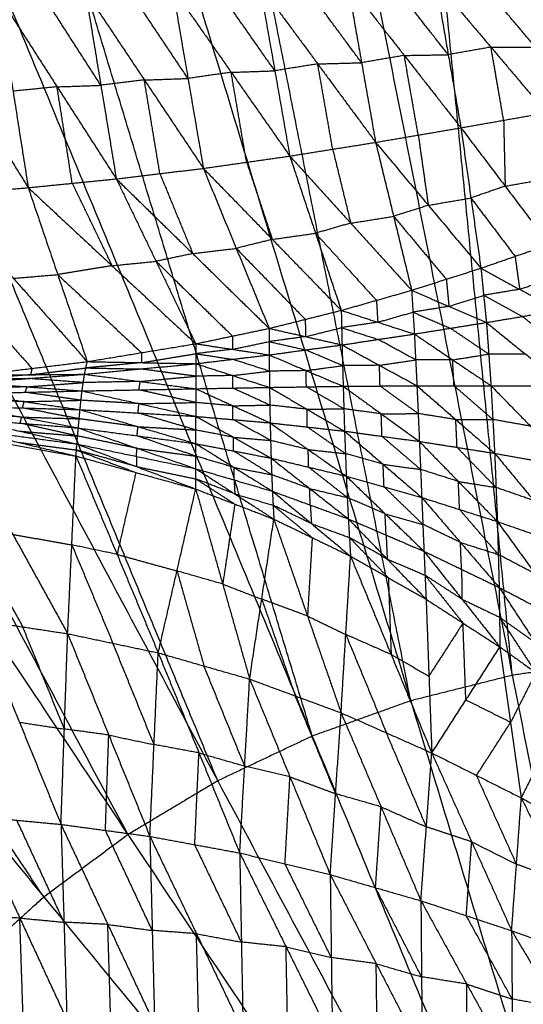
# Model space of a CAD drawing. Header units: millimetres. Extents: x -106 to 110, y -96 to 120.
# Tile 734 of 1020: x -6.94 to -0.64, y 20.92 to 33.22. Entities that reach past the tile are written whole.
import ezdxf

# ---------------------------------------------------------------- set-up
doc = ezdxf.new("R2010")
doc.units = ezdxf.units.MM
doc.header["$MEASUREMENT"] = 0
doc.layers.add('Default', color=7, linetype='Continuous', true_color=0x000000)

msp = doc.modelspace()

# ---------------------------------------------------------------- linework, layer by layer
at = {"layer": 'Default'}
for points in [[(-0.793, 38.482, 3.749), (0.513, 25.219, 3.735), (1.819, 11.955, 3.722)], [(-0.781, 25.027, 3.735), (-1.434, 31.658, 3.742), (-2.087, 38.29, 3.749)], [(-3.381, 38.098, 3.749), (-0.781, 25.027, 3.735), (1.819, 11.955, 3.722)], [(-2.05, 24.709, 3.735), (-3.35, 31.245, 3.742), (-4.65, 37.78, 3.749)], [(-5.918, 37.463, 3.749), (-2.05, 24.709, 3.735), (1.819, 11.955, 3.722)], [(-3.281, 24.268, 3.735), (-5.215, 30.645, 3.742), (-7.15, 37.022, 3.749)], [(-8.381, 36.581, 3.749), (-3.281, 24.268, 3.735), (1.819, 11.955, 3.722)], [(-4.463, 23.709, 3.735), (-7.013, 29.866, 3.742), (-9.564, 36.022, 3.749)], [(-10.746, 35.463, 3.749), (-4.463, 23.709, 3.735), (1.819, 11.955, 3.722)], [(-5.585, 23.037, 3.735), (-8.726, 28.914, 3.742), (-11.868, 34.79, 3.749)], [(-12.99, 34.118, 3.749), (-5.585, 23.037, 3.735), (1.819, 11.955, 3.722)], [(-4.835, 32.483, -1.974), (-5.204, 33.035, -2.217), (-5.573, 33.587, -2.461)], [(-5.028, 33.607, -2.409), (-4.835, 32.483, -1.974), (-4.642, 31.36, -1.54)], [(-5.028, 33.607, -2.409), (-4.295, 32.56, -1.935), (-3.562, 31.514, -1.461)], [(-3.749, 32.579, -1.875), (-4.116, 33.102, -2.112), (-4.482, 33.625, -2.349)], [(-3.937, 33.644, -2.289), (-3.749, 32.579, -1.875), (-3.562, 31.514, -1.461)], [(-3.937, 33.644, -2.289), (-3.213, 32.665, -1.831), (-2.489, 31.685, -1.372)], [(-2.665, 32.68, -1.763), (-3.026, 33.169, -1.992), (-3.388, 33.659, -2.221)], [(-2.84, 33.674, -2.154), (-2.665, 32.68, -1.763), (-2.489, 31.685, -1.372)], [(-2.84, 33.674, -2.154), (-2.131, 32.771, -1.714), (-1.423, 31.867, -1.274)], [(-1.581, 32.78, -1.638), (-1.936, 33.231, -1.858), (-2.29, 33.683, -2.078)], [(-1.74, 33.692, -2.003), (-1.581, 32.78, -1.638), (-1.423, 31.867, -1.274)], [(-1.74, 33.692, -2.003), (-1.047, 32.874, -1.584), (-0.355, 32.055, -1.165)], [(-0.493, 32.876, -1.5), (-0.839, 33.285, -1.71), (-1.186, 33.695, -1.919)], [(-8.305, 33.49, -2.673), (-7.569, 32.305, -2.17), (-6.832, 31.119, -1.667)], [(-7.211, 33.529, -2.601), (-7.022, 32.324, -2.134), (-6.832, 31.119, -1.667)], [(-7.211, 33.529, -2.601), (-6.471, 32.379, -2.105), (-5.731, 31.229, -1.608)], [(-5.924, 32.398, -2.06), (-6.294, 32.973, -2.309), (-6.664, 33.548, -2.557)], [(-6.117, 33.567, -2.512), (-5.924, 32.398, -2.06), (-5.731, 31.229, -1.608)], [(-6.117, 33.567, -2.512), (-5.38, 32.464, -2.026), (-4.642, 31.36, -1.54)], [(-6.636, 22.258, 3.735), (-10.338, 27.798, 3.742), (-14.04, 33.339, 3.749)], [(-1.047, 32.874, -1.584), (-1.314, 32.827, -1.611), (-1.581, 32.78, -1.638)], [(-1.047, 32.874, -1.584), (-0.77, 32.875, -1.542), (-0.493, 32.876, -1.5)], [(-0.889, 31.961, -1.219), (-0.968, 32.417, -1.402), (-1.047, 32.874, -1.584)], [(-2.131, 32.771, -1.714), (-2.398, 32.725, -1.738), (-2.665, 32.68, -1.763)], [(-2.131, 32.771, -1.714), (-1.856, 32.775, -1.676), (-1.581, 32.78, -1.638)], [(-1.956, 31.776, -1.323), (-2.044, 32.273, -1.518), (-2.131, 32.771, -1.714)], [(-3.213, 32.665, -1.831), (-3.481, 32.622, -1.853), (-3.749, 32.579, -1.875)], [(-3.213, 32.665, -1.831), (-2.939, 32.672, -1.797), (-2.665, 32.68, -1.763)], [(-3.026, 31.6, -1.416), (-3.119, 32.132, -1.623), (-3.213, 32.665, -1.831)], [(-15.091, 32.56, 3.749), (-6.636, 22.258, 3.735), (1.819, 11.955, 3.722)], [(-5.38, 32.464, -2.026), (-5.107, 32.474, -2), (-4.835, 32.483, -1.974)], [(-4.295, 32.56, -1.935), (-4.565, 32.522, -1.954), (-4.835, 32.483, -1.974)], [(-4.295, 32.56, -1.935), (-4.022, 32.57, -1.905), (-3.749, 32.579, -1.875)], [(-4.102, 31.437, -1.5), (-4.199, 31.999, -1.717), (-4.295, 32.56, -1.935)], [(-6.471, 32.379, -2.105), (-6.746, 32.351, -2.119), (-7.022, 32.324, -2.134)], [(-6.471, 32.379, -2.105), (-6.198, 32.388, -2.083), (-5.924, 32.398, -2.06)], [(-6.282, 31.174, -1.638), (-6.376, 31.776, -1.871), (-6.471, 32.379, -2.105)], [(-5.38, 32.464, -2.026), (-5.652, 32.431, -2.043), (-5.924, 32.398, -2.06)], [(-5.186, 31.294, -1.574), (-5.283, 31.879, -1.8), (-5.38, 32.464, -2.026)], [(-1.423, 31.867, -1.274), (-0.889, 31.961, -1.219), (-0.355, 32.055, -1.165)], [(-2.489, 31.685, -1.372), (-1.956, 31.776, -1.323), (-1.423, 31.867, -1.274)], [(-1.423, 31.867, -1.274), (-1.298, 30.99, -0.633), (-1.173, 30.113, 0.008)], [(-1.423, 31.867, -1.274), (-0.87, 31.138, -0.633), (-0.318, 30.409, 0.008)], [(-0.889, 31.961, -1.219), (-0.88, 31.55, -0.926), (-0.87, 31.138, -0.633)], [(-1.956, 31.776, -1.323), (-1.894, 31.338, -1.002), (-1.831, 30.899, -0.682)], [(-3.562, 31.514, -1.461), (-3.026, 31.6, -1.416), (-2.489, 31.685, -1.372)], [(-2.489, 31.685, -1.372), (-2.264, 30.761, -0.682), (-2.039, 29.837, 0.008)], [(-2.489, 31.685, -1.372), (-1.831, 30.899, -0.682), (-1.173, 30.113, 0.008)], [(-4.642, 31.36, -1.54), (-4.102, 31.437, -1.5), (-3.562, 31.514, -1.461)], [(-3.562, 31.514, -1.461), (-3.241, 30.55, -0.726), (-2.919, 29.586, 0.008)], [(-3.562, 31.514, -1.461), (-2.801, 30.676, -0.726), (-2.039, 29.837, 0.008)], [(-3.026, 31.6, -1.416), (-2.913, 31.138, -1.071), (-2.801, 30.676, -0.726)], [(-4.102, 31.437, -1.5), (-3.941, 30.955, -1.133), (-3.78, 30.473, -0.766)], [(-5.731, 31.229, -1.608), (-5.186, 31.294, -1.574), (-4.642, 31.36, -1.54)], [(-5.186, 31.294, -1.574), (-4.981, 30.795, -1.187), (-4.775, 30.295, -0.8)], [(-4.642, 31.36, -1.54), (-4.231, 30.361, -0.766), (-3.82, 29.361, 0.008)], [(-4.642, 31.36, -1.54), (-3.78, 30.473, -0.766), (-2.919, 29.586, 0.008)], [(-7.942, 31.027, -1.716), (-7.387, 31.073, -1.692), (-6.832, 31.119, -1.667)], [(-6.832, 31.119, -1.667), (-6.282, 31.174, -1.638), (-5.731, 31.229, -1.608)], [(-6.832, 31.119, -1.667), (-6.463, 30.033, -0.829), (-6.094, 28.946, 0.009)], [(-6.832, 31.119, -1.667), (-5.785, 30.144, -0.83), (-4.738, 29.169, 0.008)], [(-6.282, 31.174, -1.638), (-6.033, 30.659, -1.234), (-5.785, 30.144, -0.83)], [(-5.731, 31.229, -1.608), (-5.234, 30.199, -0.8), (-4.738, 29.169, 0.008)], [(-5.731, 31.229, -1.608), (-4.775, 30.295, -0.8), (-3.82, 29.361, 0.008)], [(-0.87, 31.138, -0.633), (-1.084, 31.064, -0.633), (-1.298, 30.99, -0.633)], [(-0.87, 31.138, -0.633), (-0.603, 31.185, -0.606), (-0.336, 31.232, -0.578)], [(-7.942, 31.027, -1.716), (-7.018, 29.987, -0.854), (-6.094, 28.946, 0.009)], [(-1.831, 30.899, -0.682), (-2.048, 30.83, -0.682), (-2.264, 30.761, -0.682)], [(-1.831, 30.899, -0.682), (-1.565, 30.945, -0.657), (-1.298, 30.99, -0.633)], [(-1.298, 30.99, -0.633), (-1.022, 30.626, -0.312), (-0.746, 30.261, 0.008)], [(-17.029, 30.803, 3.749), (-7.605, 21.379, 3.735), (1.819, 11.955, 3.722)], [(-2.801, 30.676, -0.726), (-2.532, 30.718, -0.704), (-2.264, 30.761, -0.682)], [(-2.264, 30.761, -0.682), (-1.935, 30.368, -0.337), (-1.606, 29.975, 0.008)], [(-2.801, 30.676, -0.726), (-3.021, 30.613, -0.726), (-3.241, 30.55, -0.726)], [(-3.78, 30.473, -0.766), (-3.511, 30.511, -0.746), (-3.241, 30.55, -0.726)], [(-3.241, 30.55, -0.726), (-2.86, 30.131, -0.359), (-2.479, 29.711, 0.008)], [(-3.78, 30.473, -0.766), (-4.006, 30.417, -0.766), (-4.231, 30.361, -0.766)], [(-1.173, 30.113, 0.008), (-0.746, 30.261, 0.008), (-0.318, 30.409, 0.008)], [(-4.775, 30.295, -0.8), (-5.005, 30.247, -0.8), (-5.234, 30.199, -0.8)], [(-4.775, 30.295, -0.8), (-4.503, 30.328, -0.783), (-4.231, 30.361, -0.766)], [(-4.231, 30.361, -0.766), (-3.8, 29.917, -0.379), (-3.369, 29.473, 0.008)], [(-0.746, 30.261, 0.008), (-0.717, 30.055, -0.177), (-0.689, 29.849, -0.362)], [(-5.785, 30.144, -0.83), (-6.124, 30.089, -0.83), (-6.463, 30.033, -0.829)], [(-5.785, 30.144, -0.83), (-5.51, 30.172, -0.815), (-5.234, 30.199, -0.8)], [(-5.234, 30.199, -0.8), (-4.756, 29.732, -0.396), (-4.279, 29.265, 0.008)], [(-7.018, 29.987, -0.854), (-6.741, 30.01, -0.842), (-6.463, 30.033, -0.829)], [(-6.463, 30.033, -0.829), (-5.939, 29.545, -0.411), (-5.416, 29.058, 0.008)], [(-2.039, 29.837, 0.008), (-1.606, 29.975, 0.008), (-1.173, 30.113, 0.008)], [(-1.173, 30.113, 0.008), (-1.139, 29.774, -0.313), (-1.104, 29.435, -0.633)], [(-1.173, 30.113, 0.008), (-0.689, 29.849, -0.362), (-0.205, 29.585, -0.732)], [(-7.709, 29.902, -0.854), (-7.247, 29.382, -0.422), (-6.785, 28.861, 0.009)], [(-1.606, 29.975, 0.008), (-1.589, 29.806, -0.152), (-1.572, 29.636, -0.313)], [(-0.689, 29.849, -0.362), (-0.475, 29.923, -0.362), (-0.261, 29.997, -0.362)], [(-2.919, 29.586, 0.008), (-2.479, 29.711, 0.008), (-2.039, 29.837, 0.008)], [(-2.039, 29.837, 0.008), (-2.022, 29.564, -0.267), (-2.005, 29.291, -0.541)], [(-2.039, 29.837, 0.008), (-1.572, 29.636, -0.313), (-1.104, 29.435, -0.633)], [(-1.572, 29.636, -0.313), (-1.355, 29.705, -0.313), (-1.139, 29.774, -0.313)], [(-0.689, 29.849, -0.362), (-0.914, 29.812, -0.337), (-1.139, 29.774, -0.313)], [(-1.139, 29.774, -0.313), (-0.896, 29.642, -0.498), (-0.654, 29.51, -0.683)], [(-2.479, 29.711, 0.008), (-2.471, 29.575, -0.129), (-2.462, 29.438, -0.267)], [(-3.82, 29.361, 0.008), (-3.369, 29.473, 0.008), (-2.919, 29.586, 0.008)], [(-2.919, 29.586, 0.008), (-2.914, 29.37, -0.224), (-2.909, 29.155, -0.456)], [(-2.919, 29.586, 0.008), (-2.462, 29.438, -0.267), (-2.005, 29.291, -0.541)], [(-2.462, 29.438, -0.267), (-2.242, 29.501, -0.267), (-2.022, 29.564, -0.267)], [(-1.572, 29.636, -0.313), (-1.797, 29.6, -0.29), (-2.022, 29.564, -0.267)], [(-2.022, 29.564, -0.267), (-1.788, 29.463, -0.427), (-1.555, 29.363, -0.587)], [(-1.104, 29.435, -0.633), (-0.654, 29.51, -0.683), (-0.205, 29.585, -0.732)], [(-3.369, 29.473, 0.008), (-3.367, 29.366, -0.108), (-3.364, 29.258, -0.224)], [(-2.462, 29.438, -0.267), (-2.688, 29.404, -0.245), (-2.914, 29.37, -0.224)], [(-2.005, 29.291, -0.541), (-1.555, 29.363, -0.587), (-1.104, 29.435, -0.633)], [(-1.104, 29.435, -0.633), (-1.075, 29.04, -0.818), (-1.047, 28.645, -1.002)], [(-1.104, 29.435, -0.633), (-0.611, 29.037, -0.894), (-0.118, 28.639, -1.155)], [(-0.161, 29.112, -0.943), (-0.408, 29.311, -0.813), (-0.654, 29.51, -0.683)], [(-4.738, 29.169, 0.008), (-4.279, 29.265, 0.008), (-3.82, 29.361, 0.008)], [(-3.82, 29.361, 0.008), (-3.82, 29.196, -0.185), (-3.82, 29.03, -0.378)], [(-3.82, 29.361, 0.008), (-3.364, 29.258, -0.224), (-2.909, 29.155, -0.456)], [(-3.364, 29.258, -0.224), (-3.139, 29.314, -0.224), (-2.914, 29.37, -0.224)], [(-2.914, 29.37, -0.224), (-2.686, 29.297, -0.361), (-2.457, 29.223, -0.499)], [(-2.909, 29.155, -0.456), (-2.457, 29.223, -0.499), (-2.005, 29.291, -0.541)], [(-2.005, 29.291, -0.541), (-1.989, 28.968, -0.701), (-1.973, 28.645, -0.86)], [(-2.005, 29.291, -0.541), (-1.526, 28.968, -0.772), (-1.047, 28.645, -1.002)], [(-1.075, 29.04, -0.818), (-1.315, 29.201, -0.702), (-1.555, 29.363, -0.587)], [(-6.094, 28.946, 0.009), (-5.416, 29.058, 0.008), (-4.738, 29.169, 0.008)], [(-4.738, 29.169, 0.008), (-4.737, 29.045, -0.149), (-4.737, 28.92, -0.307)], [(-4.738, 29.169, 0.008), (-4.279, 29.1, -0.185), (-3.82, 29.03, -0.378)], [(-4.279, 29.265, 0.008), (-4.279, 29.182, -0.088), (-4.279, 29.1, -0.185)], [(-4.279, 29.1, -0.185), (-4.049, 29.148, -0.185), (-3.82, 29.196, -0.185)], [(-3.364, 29.258, -0.224), (-3.592, 29.227, -0.204), (-3.82, 29.196, -0.185)], [(-3.82, 29.196, -0.185), (-3.592, 29.144, -0.301), (-3.364, 29.092, -0.417)], [(-3.82, 29.03, -0.378), (-3.364, 29.092, -0.417), (-2.909, 29.155, -0.456)], [(-2.909, 29.155, -0.456), (-2.902, 28.896, -0.593), (-2.895, 28.638, -0.729)], [(-2.909, 29.155, -0.456), (-2.441, 28.9, -0.658), (-1.973, 28.645, -0.86)], [(-1.989, 28.968, -0.701), (-2.223, 29.095, -0.6), (-2.457, 29.223, -0.499)], [(-5.416, 29.058, 0.008), (-5.416, 28.996, -0.07), (-5.415, 28.933, -0.149)], [(-5.415, 28.933, -0.149), (-5.076, 28.989, -0.149), (-4.737, 29.045, -0.149)], [(-4.279, 29.1, -0.185), (-4.508, 29.072, -0.167), (-4.737, 29.045, -0.149)], [(-4.737, 29.045, -0.149), (-4.508, 29.01, -0.246), (-4.278, 28.975, -0.342)], [(-4.737, 28.92, -0.307), (-4.278, 28.975, -0.342), (-3.82, 29.03, -0.378)], [(-3.82, 29.03, -0.378), (-3.818, 28.827, -0.493), (-3.815, 28.624, -0.609)], [(-3.82, 29.03, -0.378), (-3.357, 28.834, -0.554), (-2.895, 28.638, -0.729)], [(-2.902, 28.896, -0.593), (-3.133, 28.994, -0.505), (-3.364, 29.092, -0.417)], [(-1.526, 28.968, -0.772), (-1.301, 29.004, -0.795), (-1.075, 29.04, -0.818)], [(-0.611, 29.037, -0.894), (-0.843, 29.038, -0.856), (-1.075, 29.04, -0.818)], [(-7.476, 28.777, 0.009), (-6.785, 28.861, 0.009), (-6.094, 28.946, 0.009)], [(-6.128, 28.788, -0.21), (-6.111, 28.867, -0.101), (-6.094, 28.946, 0.009)], [(-6.128, 28.788, -0.21), (-5.433, 28.854, -0.259), (-4.737, 28.92, -0.307)], [(-5.415, 28.933, -0.149), (-5.763, 28.9, -0.125), (-6.111, 28.867, -0.101)], [(-6.094, 28.946, 0.009), (-5.415, 28.933, -0.149), (-4.737, 28.92, -0.307)], [(-4.737, 28.92, -0.307), (-4.737, 28.764, -0.403), (-4.736, 28.607, -0.499)], [(-4.737, 28.92, -0.307), (-4.276, 28.772, -0.458), (-3.815, 28.624, -0.609)], [(-3.818, 28.827, -0.493), (-4.048, 28.901, -0.418), (-4.278, 28.975, -0.342)], [(-2.441, 28.9, -0.658), (-2.215, 28.934, -0.68), (-1.989, 28.968, -0.701)], [(-1.526, 28.968, -0.772), (-1.758, 28.968, -0.736), (-1.989, 28.968, -0.701)], [(-1.51, 28.645, -0.931), (-1.518, 28.806, -0.852), (-1.526, 28.968, -0.772)], [(-18.785, 28.865, 3.749), (-8.483, 20.41, 3.735), (1.819, 11.955, 3.722)], [(-7.531, 28.682, -0.132), (-6.83, 28.735, -0.171), (-6.128, 28.788, -0.21)], [(-6.802, 28.782, -0.101), (-7.153, 28.756, -0.081), (-7.503, 28.729, -0.061)], [(-7.476, 28.777, 0.009), (-6.802, 28.782, -0.101), (-6.128, 28.788, -0.21)], [(-6.802, 28.782, -0.101), (-6.457, 28.825, -0.101), (-6.111, 28.867, -0.101)], [(-6.785, 28.861, 0.009), (-6.794, 28.822, -0.046), (-6.802, 28.782, -0.101)], [(-6.159, 28.58, -0.349), (-6.144, 28.684, -0.28), (-6.128, 28.788, -0.21)], [(-6.128, 28.788, -0.21), (-5.432, 28.698, -0.355), (-4.736, 28.607, -0.499)], [(-6.111, 28.867, -0.101), (-5.772, 28.861, -0.18), (-5.433, 28.854, -0.259)], [(-4.737, 28.764, -0.403), (-5.085, 28.809, -0.331), (-5.433, 28.854, -0.259)], [(-4.276, 28.772, -0.458), (-4.047, 28.8, -0.476), (-3.818, 28.827, -0.493)], [(-3.357, 28.834, -0.554), (-3.587, 28.83, -0.523), (-3.818, 28.827, -0.493)], [(-3.357, 28.834, -0.554), (-3.13, 28.865, -0.573), (-2.902, 28.896, -0.593)], [(-3.355, 28.631, -0.669), (-3.356, 28.732, -0.611), (-3.357, 28.834, -0.554)], [(-2.441, 28.9, -0.658), (-2.671, 28.898, -0.625), (-2.902, 28.896, -0.593)], [(-2.434, 28.641, -0.795), (-2.437, 28.771, -0.726), (-2.441, 28.9, -0.658)], [(-7.531, 28.682, -0.132), (-6.845, 28.631, -0.241), (-6.159, 28.58, -0.349)], [(-7.503, 28.729, -0.061), (-7.167, 28.732, -0.116), (-6.83, 28.735, -0.171)], [(-6.845, 28.631, -0.241), (-6.494, 28.657, -0.26), (-6.144, 28.684, -0.28)], [(-6.144, 28.684, -0.28), (-6.487, 28.71, -0.226), (-6.83, 28.735, -0.171)], [(-5.432, 28.698, -0.355), (-5.788, 28.691, -0.317), (-6.144, 28.684, -0.28)], [(-5.447, 28.593, -0.424), (-5.44, 28.646, -0.39), (-5.432, 28.698, -0.355)], [(-5.432, 28.698, -0.355), (-5.084, 28.731, -0.379), (-4.737, 28.764, -0.403)], [(-4.276, 28.772, -0.458), (-4.506, 28.768, -0.43), (-4.737, 28.764, -0.403)], [(-4.276, 28.616, -0.554), (-4.276, 28.694, -0.506), (-4.276, 28.772, -0.458)], [(-7.58, 28.546, -0.228), (-6.869, 28.563, -0.289), (-6.159, 28.58, -0.349)], [(-7.58, 28.546, -0.228), (-6.882, 28.446, -0.305), (-6.184, 28.346, -0.383)], [(-6.845, 28.631, -0.241), (-7.2, 28.622, -0.21), (-7.555, 28.614, -0.18)], [(-6.869, 28.563, -0.289), (-6.857, 28.597, -0.265), (-6.845, 28.631, -0.241)], [(-6.172, 28.463, -0.366), (-6.52, 28.513, -0.327), (-6.869, 28.563, -0.289)], [(-6.184, 28.346, -0.383), (-6.172, 28.463, -0.366), (-6.159, 28.58, -0.349)], [(-6.159, 28.58, -0.349), (-5.447, 28.593, -0.424), (-4.736, 28.607, -0.499)], [(-6.159, 28.58, -0.349), (-5.447, 28.421, -0.448), (-4.736, 28.262, -0.547)], [(-4.736, 28.435, -0.523), (-5.092, 28.514, -0.474), (-5.447, 28.593, -0.424)], [(-4.736, 28.607, -0.499), (-4.276, 28.616, -0.554), (-3.815, 28.624, -0.609)], [(-4.736, 28.607, -0.499), (-4.736, 28.435, -0.523), (-4.736, 28.262, -0.547)], [(-4.736, 28.607, -0.499), (-4.272, 28.394, -0.583), (-3.808, 28.181, -0.666)], [(-3.812, 28.403, -0.638), (-4.044, 28.509, -0.596), (-4.276, 28.616, -0.554)], [(-3.815, 28.624, -0.609), (-3.355, 28.631, -0.669), (-2.895, 28.638, -0.729)], [(-3.815, 28.624, -0.609), (-3.812, 28.403, -0.638), (-3.808, 28.181, -0.666)], [(-3.815, 28.624, -0.609), (-3.347, 28.351, -0.703), (-2.878, 28.077, -0.798)], [(-2.886, 28.357, -0.763), (-3.121, 28.494, -0.716), (-3.355, 28.631, -0.669)], [(-2.895, 28.638, -0.729), (-2.434, 28.641, -0.795), (-1.973, 28.645, -0.86)], [(-2.895, 28.638, -0.729), (-2.886, 28.357, -0.763), (-2.878, 28.077, -0.798)], [(-2.895, 28.638, -0.729), (-2.419, 28.293, -0.835), (-1.942, 27.949, -0.941)], [(-1.957, 28.297, -0.901), (-2.196, 28.469, -0.848), (-2.434, 28.641, -0.795)], [(-1.973, 28.645, -0.86), (-1.957, 28.297, -0.901), (-1.942, 27.949, -0.941)], [(-1.973, 28.645, -0.86), (-1.51, 28.645, -0.931), (-1.047, 28.645, -1.002)], [(-1.973, 28.645, -0.86), (-1.487, 28.222, -0.978), (-1.001, 27.8, -1.096)], [(-1.024, 28.223, -1.049), (-1.267, 28.434, -0.99), (-1.51, 28.645, -0.931)], [(-1.047, 28.645, -1.002), (-1.024, 28.223, -1.049), (-1.001, 27.8, -1.096)], [(-1.047, 28.645, -1.002), (-0.582, 28.642, -1.078), (-0.118, 28.639, -1.155)], [(-1.047, 28.645, -1.002), (-0.552, 28.139, -1.132), (-0.057, 27.633, -1.262)], [(-6.882, 28.446, -0.305), (-7.241, 28.457, -0.272), (-7.601, 28.468, -0.239)], [(-6.903, 28.367, -0.316), (-6.893, 28.407, -0.311), (-6.882, 28.446, -0.305)], [(-6.882, 28.446, -0.305), (-6.527, 28.454, -0.336), (-6.172, 28.463, -0.366)], [(-5.447, 28.421, -0.448), (-5.809, 28.442, -0.407), (-6.172, 28.463, -0.366)], [(-5.46, 28.304, -0.465), (-5.454, 28.363, -0.456), (-5.447, 28.421, -0.448)], [(-5.447, 28.421, -0.448), (-5.092, 28.428, -0.486), (-4.736, 28.435, -0.523)], [(-4.272, 28.394, -0.583), (-4.504, 28.414, -0.553), (-4.736, 28.435, -0.523)], [(-6.914, 28.253, -0.295), (-7.277, 28.283, -0.265), (-7.64, 28.313, -0.235)], [(-7.622, 28.389, -0.25), (-6.914, 28.253, -0.295), (-6.206, 28.117, -0.339)], [(-7.622, 28.389, -0.25), (-6.903, 28.367, -0.316), (-6.184, 28.346, -0.383)], [(-6.195, 28.232, -0.361), (-6.549, 28.3, -0.339), (-6.903, 28.367, -0.316)], [(-6.206, 28.117, -0.339), (-6.195, 28.232, -0.361), (-6.184, 28.346, -0.383)], [(-6.184, 28.346, -0.383), (-5.46, 28.133, -0.435), (-4.736, 27.921, -0.487)], [(-6.184, 28.346, -0.383), (-5.46, 28.304, -0.465), (-4.736, 28.262, -0.547)], [(-4.736, 28.092, -0.517), (-5.098, 28.198, -0.491), (-5.46, 28.304, -0.465)], [(-4.272, 28.394, -0.583), (-4.042, 28.399, -0.61), (-3.812, 28.403, -0.638)], [(-4.272, 28.222, -0.606), (-4.272, 28.308, -0.595), (-4.272, 28.394, -0.583)], [(-3.347, 28.351, -0.703), (-3.579, 28.377, -0.67), (-3.812, 28.403, -0.638)], [(-3.347, 28.351, -0.703), (-3.116, 28.354, -0.733), (-2.886, 28.357, -0.763)], [(-3.343, 28.129, -0.732), (-3.345, 28.24, -0.718), (-3.347, 28.351, -0.703)], [(-2.419, 28.293, -0.835), (-2.652, 28.325, -0.799), (-2.886, 28.357, -0.763)], [(-2.419, 28.293, -0.835), (-2.188, 28.295, -0.868), (-1.957, 28.297, -0.901)], [(-2.41, 28.013, -0.869), (-2.414, 28.153, -0.852), (-2.419, 28.293, -0.835)], [(-1.487, 28.222, -0.978), (-1.722, 28.26, -0.939), (-1.957, 28.297, -0.901)], [(-7.658, 28.238, -0.22), (-6.94, 28.077, -0.212), (-6.223, 27.917, -0.204)], [(-7.658, 28.238, -0.22), (-6.932, 28.177, -0.28), (-6.206, 28.117, -0.339)], [(-6.932, 28.177, -0.28), (-6.923, 28.215, -0.287), (-6.914, 28.253, -0.295)], [(-6.214, 28.017, -0.272), (-6.573, 28.097, -0.276), (-6.932, 28.177, -0.28)], [(-6.914, 28.253, -0.295), (-6.554, 28.242, -0.328), (-6.195, 28.232, -0.361)], [(-5.46, 28.133, -0.435), (-5.828, 28.182, -0.398), (-6.195, 28.232, -0.361)], [(-4.736, 27.921, -0.487), (-4.736, 28.092, -0.517), (-4.736, 28.262, -0.547)], [(-4.736, 28.262, -0.547), (-4.272, 28.222, -0.606), (-3.808, 28.181, -0.666)], [(-4.736, 28.262, -0.547), (-4.266, 28.001, -0.57), (-3.796, 27.74, -0.594)], [(-3.802, 27.961, -0.63), (-4.037, 28.091, -0.618), (-4.272, 28.222, -0.606)], [(-3.808, 28.181, -0.666), (-3.802, 27.961, -0.63), (-3.796, 27.74, -0.594)], [(-3.808, 28.181, -0.666), (-3.343, 28.129, -0.732), (-2.878, 28.077, -0.798)], [(-3.808, 28.181, -0.666), (-3.332, 27.848, -0.689), (-2.856, 27.515, -0.713)], [(-1.487, 28.222, -0.978), (-1.255, 28.222, -1.014), (-1.024, 28.223, -1.049)], [(-1.471, 27.875, -1.018), (-1.479, 28.049, -0.998), (-1.487, 28.222, -0.978)], [(-0.552, 28.139, -1.132), (-0.788, 28.181, -1.091), (-1.024, 28.223, -1.049)], [(-7.687, 28.111, -0.127), (-6.961, 27.939, -0.06), (-6.235, 27.767, 0.006)], [(-7.687, 28.111, -0.127), (-6.955, 28.014, -0.166), (-6.223, 27.917, -0.204)], [(-6.94, 28.077, -0.212), (-6.577, 28.047, -0.242), (-6.214, 28.017, -0.272)], [(-6.223, 27.917, -0.204), (-6.214, 28.017, -0.272), (-6.206, 28.117, -0.339)], [(-6.206, 28.117, -0.339), (-5.471, 27.863, -0.319), (-4.737, 27.608, -0.299)], [(-6.206, 28.117, -0.339), (-5.471, 28.019, -0.413), (-4.736, 27.921, -0.487)], [(-5.471, 28.019, -0.413), (-5.466, 28.076, -0.424), (-5.46, 28.133, -0.435)], [(-5.46, 28.133, -0.435), (-5.098, 28.113, -0.476), (-4.736, 28.092, -0.517)], [(-4.266, 28.001, -0.57), (-4.501, 28.046, -0.544), (-4.736, 28.092, -0.517)], [(-2.867, 27.796, -0.755), (-3.105, 27.963, -0.744), (-3.343, 28.129, -0.732)], [(-2.878, 28.077, -0.798), (-2.867, 27.796, -0.755), (-2.856, 27.515, -0.713)], [(-2.878, 28.077, -0.798), (-2.41, 28.013, -0.869), (-1.942, 27.949, -0.941)], [(-2.878, 28.077, -0.798), (-2.395, 27.663, -0.82), (-1.913, 27.249, -0.842)], [(-7.71, 28.027, 0.008), (-7.024, 26.787, -0.828), (-6.339, 25.547, -1.663)], [(-7.71, 28.027, 0.008), (-6.973, 27.897, 0.007), (-6.235, 27.767, 0.006)], [(-6.961, 27.939, -0.06), (-6.595, 27.89, -0.08), (-6.229, 27.842, -0.099)], [(-5.471, 27.863, -0.319), (-5.843, 27.94, -0.295), (-6.214, 28.017, -0.272)], [(-4.737, 27.765, -0.393), (-5.104, 27.892, -0.403), (-5.471, 28.019, -0.413)], [(-4.737, 27.608, -0.299), (-4.737, 27.765, -0.393), (-4.736, 27.921, -0.487)], [(-4.736, 27.921, -0.487), (-4.266, 27.83, -0.54), (-3.796, 27.74, -0.594)], [(-4.736, 27.921, -0.487), (-4.258, 27.624, -0.427), (-3.78, 27.327, -0.368)], [(-4.266, 27.83, -0.54), (-4.266, 27.916, -0.555), (-4.266, 28.001, -0.57)], [(-4.266, 28.001, -0.57), (-4.034, 27.981, -0.6), (-3.802, 27.961, -0.63)], [(-3.332, 27.848, -0.689), (-3.567, 27.904, -0.66), (-3.802, 27.961, -0.63)], [(-1.927, 27.599, -0.891), (-2.169, 27.806, -0.88), (-2.41, 28.013, -0.869)], [(-1.942, 27.949, -0.941), (-1.927, 27.599, -0.891), (-1.913, 27.249, -0.842)], [(-1.942, 27.949, -0.941), (-1.471, 27.875, -1.018), (-1.001, 27.8, -1.096)], [(-1.942, 27.949, -0.941), (-1.455, 27.449, -0.961), (-0.967, 26.948, -0.981)], [(-6.235, 27.767, 0.006), (-6.229, 27.842, -0.099), (-6.223, 27.917, -0.204)], [(-6.229, 27.842, -0.099), (-5.858, 27.701, -0.047), (-5.486, 27.561, 0.006)], [(-5.48, 27.635, -0.099), (-5.855, 27.739, -0.099), (-6.229, 27.842, -0.099)], [(-6.223, 27.917, -0.204), (-5.48, 27.635, -0.099), (-4.738, 27.354, 0.005)], [(-6.223, 27.917, -0.204), (-5.48, 27.762, -0.251), (-4.737, 27.608, -0.299)], [(-5.48, 27.762, -0.251), (-5.476, 27.813, -0.285), (-5.471, 27.863, -0.319)], [(-5.471, 27.863, -0.319), (-5.104, 27.814, -0.356), (-4.737, 27.765, -0.393)], [(-3.788, 27.533, -0.481), (-4.027, 27.682, -0.511), (-4.266, 27.83, -0.54)], [(-3.326, 27.627, -0.653), (-3.329, 27.738, -0.671), (-3.332, 27.848, -0.689)], [(-3.332, 27.848, -0.689), (-3.099, 27.822, -0.722), (-2.867, 27.796, -0.755)], [(-0.984, 27.374, -1.039), (-1.228, 27.624, -1.028), (-1.471, 27.875, -1.018)], [(-1.001, 27.8, -1.096), (-0.984, 27.374, -1.039), (-0.967, 26.948, -0.981)], [(-1.001, 27.8, -1.096), (-0.529, 27.716, -1.179), (-0.057, 27.633, -1.262)], [(-1.001, 27.8, -1.096), (-0.512, 27.21, -1.113), (-0.024, 26.62, -1.131)], [(-6.339, 25.547, -1.663), (-6.287, 26.657, -0.828), (-6.235, 27.767, 0.006)], [(-6.235, 27.767, 0.006), (-5.721, 26.538, -0.793), (-5.207, 25.308, -1.592)], [(-6.235, 27.767, 0.006), (-5.486, 27.561, 0.006), (-4.738, 27.354, 0.005)], [(-5.48, 27.762, -0.251), (-5.48, 27.699, -0.175), (-5.48, 27.635, -0.099)], [(-4.258, 27.624, -0.427), (-4.497, 27.694, -0.41), (-4.737, 27.765, -0.393)], [(-3.796, 27.74, -0.594), (-3.788, 27.533, -0.481), (-3.78, 27.327, -0.368)], [(-3.796, 27.74, -0.594), (-3.326, 27.627, -0.653), (-2.856, 27.515, -0.713)], [(-3.796, 27.74, -0.594), (-3.314, 27.361, -0.519), (-2.831, 26.982, -0.445)], [(-2.395, 27.663, -0.82), (-2.631, 27.73, -0.787), (-2.867, 27.796, -0.755)], [(-5.486, 27.561, 0.006), (-5.604, 27.049, -0.394), (-5.721, 26.538, -0.793)], [(-5.48, 27.635, -0.099), (-5.109, 27.558, -0.123), (-4.737, 27.481, -0.147)], [(-4.738, 27.354, 0.005), (-4.737, 27.481, -0.147), (-4.737, 27.608, -0.299)], [(-4.737, 27.608, -0.299), (-4.259, 27.468, -0.333), (-3.78, 27.327, -0.368)], [(-4.737, 27.608, -0.299), (-4.249, 27.293, -0.147), (-3.761, 26.978, 0.004)], [(-4.259, 27.468, -0.333), (-4.258, 27.546, -0.38), (-4.258, 27.624, -0.427)], [(-4.258, 27.624, -0.427), (-4.023, 27.579, -0.454), (-3.788, 27.533, -0.481)], [(-2.844, 27.248, -0.579), (-3.085, 27.438, -0.616), (-3.326, 27.627, -0.653)], [(-2.384, 27.382, -0.777), (-2.39, 27.523, -0.798), (-2.395, 27.663, -0.82)], [(-2.395, 27.663, -0.82), (-2.161, 27.631, -0.856), (-1.927, 27.599, -0.891)], [(-1.455, 27.449, -0.961), (-1.691, 27.524, -0.926), (-1.927, 27.599, -0.891)], [(-4.737, 27.481, -0.147), (-4.493, 27.324, -0.071), (-4.249, 27.166, 0.005)], [(-4.249, 27.293, -0.147), (-4.493, 27.387, -0.147), (-4.737, 27.481, -0.147)], [(-4.259, 27.468, -0.333), (-4.254, 27.38, -0.24), (-4.249, 27.293, -0.147)], [(-3.314, 27.361, -0.519), (-3.551, 27.447, -0.5), (-3.788, 27.533, -0.481)], [(-2.856, 27.515, -0.713), (-2.844, 27.248, -0.579), (-2.831, 26.982, -0.445)], [(-2.856, 27.515, -0.713), (-2.384, 27.382, -0.777), (-1.913, 27.249, -0.842)], [(-2.856, 27.515, -0.713), (-2.371, 27.046, -0.62), (-1.885, 26.577, -0.528)], [(-1.44, 27.099, -0.911), (-1.447, 27.274, -0.936), (-1.455, 27.449, -0.961)], [(-1.455, 27.449, -0.961), (-1.219, 27.411, -1), (-0.984, 27.374, -1.039)], [(-5.207, 25.308, -1.592), (-4.972, 26.331, -0.793), (-4.738, 27.354, 0.005)], [(-4.738, 27.354, 0.005), (-4.401, 26.167, -0.753), (-4.064, 24.98, -1.511)], [(-4.738, 27.354, 0.005), (-4.249, 27.166, 0.005), (-3.761, 26.978, 0.004)], [(-3.78, 27.327, -0.368), (-3.771, 27.152, -0.182), (-3.761, 26.978, 0.004)], [(-3.78, 27.327, -0.368), (-3.306, 27.154, -0.406), (-2.831, 26.982, -0.445)], [(-3.78, 27.327, -0.368), (-3.291, 26.922, -0.182), (-2.803, 26.516, 0.004)], [(-3.306, 27.154, -0.406), (-3.31, 27.257, -0.463), (-3.314, 27.361, -0.519)], [(-3.314, 27.361, -0.519), (-3.079, 27.304, -0.549), (-2.844, 27.248, -0.579)], [(-1.899, 26.913, -0.685), (-2.142, 27.148, -0.731), (-2.384, 27.382, -0.777)], [(-0.512, 27.21, -1.113), (-0.748, 27.292, -1.076), (-0.984, 27.374, -1.039)], [(-4.249, 27.293, -0.147), (-4.01, 27.223, -0.165), (-3.771, 27.152, -0.182)], [(-2.371, 27.046, -0.62), (-2.607, 27.147, -0.599), (-2.844, 27.248, -0.579)], [(-1.913, 27.249, -0.842), (-1.899, 26.913, -0.685), (-1.885, 26.577, -0.528)], [(-1.913, 27.249, -0.842), (-1.44, 27.099, -0.911), (-0.967, 26.948, -0.981)], [(-1.913, 27.249, -0.842), (-1.429, 26.687, -0.73), (-0.945, 26.125, -0.618)], [(-4.249, 27.166, 0.005), (-4.325, 26.667, -0.374), (-4.401, 26.167, -0.753)], [(-3.771, 27.152, -0.182), (-3.526, 26.95, -0.089), (-3.282, 26.747, 0.004)], [(-3.291, 26.922, -0.182), (-3.531, 27.037, -0.182), (-3.771, 27.152, -0.182)], [(-3.306, 27.154, -0.406), (-3.299, 27.038, -0.294), (-3.291, 26.922, -0.182)], [(-0.956, 26.537, -0.8), (-1.198, 26.818, -0.856), (-1.44, 27.099, -0.911)], [(-4.064, 24.98, -1.511), (-3.913, 25.979, -0.753), (-3.761, 26.978, 0.004)], [(-3.761, 26.978, 0.004), (-3.341, 25.768, -0.707), (-2.921, 24.559, -1.419)], [(-3.761, 26.978, 0.004), (-3.282, 26.747, 0.004), (-2.803, 26.516, 0.004)], [(-2.831, 26.982, -0.445), (-2.817, 26.749, -0.221), (-2.803, 26.516, 0.004)], [(-2.831, 26.982, -0.445), (-2.358, 26.779, -0.486), (-1.885, 26.577, -0.528)], [(-2.831, 26.982, -0.445), (-2.345, 26.48, -0.221), (-1.858, 25.978, 0.003)], [(-2.358, 26.779, -0.486), (-2.364, 26.913, -0.553), (-2.371, 27.046, -0.62)], [(-2.371, 27.046, -0.62), (-2.135, 26.98, -0.653), (-1.899, 26.913, -0.685)], [(-0.967, 26.948, -0.981), (-0.956, 26.537, -0.8), (-0.945, 26.125, -0.618)], [(-0.967, 26.948, -0.981), (-0.496, 26.784, -1.056), (-0.024, 26.62, -1.131)], [(-0.967, 26.948, -0.981), (-0.492, 26.293, -0.848), (-0.017, 25.637, -0.715)], [(-7.586, 26.872, -0.859), (-7.243, 26.252, -1.276), (-6.9, 25.632, -1.694)], [(-3.291, 26.922, -0.182), (-3.054, 26.835, -0.201), (-2.817, 26.749, -0.221)], [(-1.429, 26.687, -0.73), (-1.664, 26.8, -0.707), (-1.899, 26.913, -0.685)], [(-20.344, 26.764, 3.749), (-9.262, 19.36, 3.735), (1.819, 11.955, 3.722)], [(-7.024, 26.787, -0.828), (-6.656, 26.722, -0.828), (-6.287, 26.657, -0.828)], [(-3.282, 26.747, 0.004), (-3.312, 26.258, -0.352), (-3.341, 25.768, -0.707)], [(-2.817, 26.749, -0.221), (-2.574, 26.498, -0.109), (-2.33, 26.247, 0.003)], [(-2.345, 26.48, -0.221), (-2.581, 26.614, -0.221), (-2.817, 26.749, -0.221)], [(-2.358, 26.779, -0.486), (-2.351, 26.63, -0.354), (-2.345, 26.48, -0.221)], [(-6.287, 26.657, -0.828), (-6.03, 26.042, -1.228), (-5.773, 25.428, -1.628)], [(-5.721, 26.538, -0.793), (-6.004, 26.597, -0.811), (-6.287, 26.657, -0.828)], [(-1.885, 26.577, -0.528), (-1.871, 26.278, -0.263), (-1.858, 25.978, 0.003)], [(-1.885, 26.577, -0.528), (-1.415, 26.351, -0.573), (-0.945, 26.125, -0.618)], [(-1.885, 26.577, -0.528), (-1.41, 25.979, -0.263), (-0.935, 25.381, 0.002)], [(-1.415, 26.351, -0.573), (-1.422, 26.519, -0.652), (-1.429, 26.687, -0.73)], [(-1.429, 26.687, -0.73), (-1.193, 26.612, -0.765), (-0.956, 26.537, -0.8)], [(-5.721, 26.538, -0.793), (-5.347, 26.434, -0.793), (-4.972, 26.331, -0.793)], [(-2.921, 24.559, -1.419), (-2.862, 25.537, -0.708), (-2.803, 26.516, 0.004)], [(-2.803, 26.516, 0.004), (-2.33, 26.247, 0.003), (-1.858, 25.978, 0.003)], [(-2.803, 26.516, 0.004), (-2.295, 25.287, -0.657), (-1.787, 24.057, -1.318)], [(-2.345, 26.48, -0.221), (-2.108, 26.379, -0.242), (-1.871, 26.278, -0.263)], [(-0.492, 26.293, -0.848), (-0.724, 26.415, -0.824), (-0.956, 26.537, -0.8)], [(-4.972, 26.331, -0.793), (-4.804, 25.738, -1.172), (-4.635, 25.144, -1.551)], [(-4.401, 26.167, -0.753), (-4.686, 26.249, -0.773), (-4.972, 26.331, -0.793)], [(-1.415, 26.351, -0.573), (-1.412, 26.165, -0.418), (-1.41, 25.979, -0.263)], [(-2.33, 26.247, 0.003), (-2.313, 25.767, -0.327), (-2.295, 25.287, -0.657)], [(-1.871, 26.278, -0.263), (-1.634, 25.979, -0.13), (-1.397, 25.679, 0.002)], [(-1.41, 25.979, -0.263), (-1.641, 26.128, -0.263), (-1.871, 26.278, -0.263)], [(-4.401, 26.167, -0.753), (-4.157, 26.073, -0.753), (-3.913, 25.979, -0.753)], [(-0.945, 26.125, -0.618), (-0.94, 25.753, -0.308), (-0.935, 25.381, 0.002)], [(-0.945, 26.125, -0.618), (-0.491, 25.434, -0.308), (-0.036, 24.742, 0.001)], [(-0.945, 26.125, -0.618), (-0.481, 25.881, -0.667), (-0.017, 25.637, -0.715)], [(-3.913, 25.979, -0.753), (-3.703, 25.374, -1.109), (-3.493, 24.769, -1.465)], [(-3.341, 25.768, -0.707), (-3.627, 25.874, -0.73), (-3.913, 25.979, -0.753)], [(-1.858, 25.978, 0.003), (-1.823, 25.018, -0.658), (-1.787, 24.057, -1.318)], [(-1.858, 25.978, 0.003), (-1.397, 25.679, 0.002), (-0.935, 25.381, 0.002)], [(-1.41, 25.979, -0.263), (-1.175, 25.866, -0.286), (-0.94, 25.753, -0.308)], [(-7.461, 25.717, -1.725), (-6.941, 24.441, -2.152), (-6.422, 23.165, -2.578)], [(-7.461, 25.717, -1.725), (-6.9, 25.632, -1.694), (-6.339, 25.547, -1.663)], [(-3.341, 25.768, -0.707), (-3.102, 25.653, -0.708), (-2.862, 25.537, -0.708)], [(-0.94, 25.753, -0.308), (-0.713, 25.407, -0.153), (-0.486, 25.062, 0.002)], [(-0.491, 25.434, -0.308), (-0.716, 25.593, -0.308), (-0.94, 25.753, -0.308)], [(-6.38, 24.356, -2.121), (-6.64, 24.994, -1.907), (-6.9, 25.632, -1.694)], [(-1.397, 25.679, 0.002), (-1.61, 25.349, -0.328), (-1.823, 25.018, -0.658)], [(-1.361, 24.719, -0.658), (-1.379, 25.199, -0.328), (-1.397, 25.679, 0.002)], [(-6.422, 23.165, -2.578), (-6.38, 24.356, -2.121), (-6.339, 25.547, -1.663)], [(-6.339, 25.547, -1.663), (-5.825, 24.281, -2.067), (-5.311, 23.015, -2.472)], [(-6.339, 25.547, -1.663), (-5.773, 25.428, -1.628), (-5.207, 25.308, -1.592)], [(-2.862, 25.537, -0.708), (-2.608, 24.923, -1.038), (-2.354, 24.308, -1.369)], [(-2.295, 25.287, -0.657), (-2.578, 25.412, -0.683), (-2.862, 25.537, -0.708)], [(-5.259, 24.162, -2.032), (-5.516, 24.795, -1.83), (-5.773, 25.428, -1.628)], [(-1.787, 24.057, -1.318), (-1.361, 24.719, -0.658), (-0.935, 25.381, 0.002)], [(-0.935, 25.381, 0.002), (-0.802, 24.439, -0.603), (-0.668, 23.496, -1.207)], [(-0.935, 25.381, 0.002), (-0.486, 25.062, 0.002), (-0.036, 24.742, 0.001)], [(-5.311, 23.015, -2.472), (-5.259, 24.162, -2.032), (-5.207, 25.308, -1.592)], [(-5.207, 25.308, -1.592), (-4.697, 24.058, -1.97), (-4.188, 22.808, -2.349)], [(-5.207, 25.308, -1.592), (-4.635, 25.144, -1.551), (-4.064, 24.98, -1.511)], [(-2.295, 25.287, -0.657), (-2.059, 25.152, -0.658), (-1.823, 25.018, -0.658)], [(0.513, 25.219, 3.735), (-0.134, 25.123, 3.735), (-0.781, 25.027, 3.735)], [(-4.126, 23.894, -1.93), (-4.381, 24.519, -1.74), (-4.635, 25.144, -1.551)], [(-4.188, 22.808, -2.349), (-4.126, 23.894, -1.93), (-4.064, 24.98, -1.511)], [(-4.064, 24.98, -1.511), (-3.56, 23.759, -1.86), (-3.057, 22.538, -2.21)], [(-4.064, 24.98, -1.511), (-3.493, 24.769, -1.465), (-2.921, 24.559, -1.419)], [(-0.781, 25.027, 3.735), (-1.415, 24.868, 3.735), (-2.05, 24.709, 3.735)], [(-0.486, 25.062, 0.002), (-0.644, 24.75, -0.3), (-0.802, 24.439, -0.603)], [(-2.989, 23.548, -1.815), (-3.241, 24.159, -1.64), (-3.493, 24.769, -1.465)], [(-0.668, 23.496, -1.207), (-0.352, 24.119, -0.603), (-0.036, 24.742, 0.001)], [(-2.05, 24.709, 3.735), (-2.665, 24.489, 3.735), (-3.281, 24.268, 3.735)], [(-0.802, 24.439, -0.603), (-1.081, 24.579, -0.63), (-1.361, 24.719, -0.658)], [(-21.688, 24.52, 3.749), (-9.935, 18.238, 3.735), (1.819, 11.955, 3.722)], [(-3.057, 22.538, -2.21), (-2.989, 23.548, -1.815), (-2.921, 24.559, -1.419)], [(-2.921, 24.559, -1.419), (-2.422, 23.385, -1.738), (-1.923, 22.211, -2.056)], [(-2.921, 24.559, -1.419), (-2.354, 24.308, -1.369), (-1.787, 24.057, -1.318)], [(-6.941, 24.441, -2.152), (-6.661, 24.399, -2.136), (-6.38, 24.356, -2.121)], [(-5.825, 24.281, -2.067), (-6.103, 24.319, -2.094), (-6.38, 24.356, -2.121)], [(-1.228, 23.777, -1.263), (-1.015, 24.108, -0.933), (-0.802, 24.439, -0.603)], [(-5.867, 23.09, -2.525), (-5.846, 23.686, -2.296), (-5.825, 24.281, -2.067)], [(-5.825, 24.281, -2.067), (-5.542, 24.221, -2.05), (-5.259, 24.162, -2.032)], [(-3.281, 24.268, 3.735), (-3.872, 23.989, 3.735), (-4.463, 23.709, 3.735)], [(-1.855, 23.134, -1.687), (-2.105, 23.721, -1.528), (-2.354, 24.308, -1.369)], [(-4.697, 24.058, -1.97), (-4.978, 24.11, -2.001), (-5.259, 24.162, -2.032)], [(-4.75, 22.912, -2.41), (-4.724, 23.485, -2.19), (-4.697, 24.058, -1.97)], [(-4.697, 24.058, -1.97), (-4.412, 23.976, -1.95), (-4.126, 23.894, -1.93)], [(-1.923, 22.211, -2.056), (-1.855, 23.134, -1.687), (-1.787, 24.057, -1.318)], [(-1.787, 24.057, -1.318), (-1.288, 22.947, -1.602), (-0.789, 21.837, -1.886)], [(-1.787, 24.057, -1.318), (-1.228, 23.777, -1.263), (-0.668, 23.496, -1.207)], [(-3.56, 23.759, -1.86), (-3.843, 23.827, -1.895), (-4.126, 23.894, -1.93)], [(-3.622, 22.673, -2.279), (-3.591, 23.216, -2.07), (-3.56, 23.759, -1.86)], [(-3.56, 23.759, -1.86), (-3.275, 23.654, -1.838), (-2.989, 23.548, -1.815)], [(-0.728, 22.667, -1.546), (-0.978, 23.222, -1.405), (-1.228, 23.777, -1.263)], [(-4.463, 23.709, 3.735), (-5.024, 23.373, 3.735), (-5.585, 23.037, 3.735)], [(-2.422, 23.385, -1.738), (-2.706, 23.466, -1.776), (-2.989, 23.548, -1.815)], [(-0.789, 21.837, -1.886), (-0.728, 22.667, -1.546), (-0.668, 23.496, -1.207)], [(-0.668, 23.496, -1.207), (-0.162, 22.463, -1.453), (0.344, 21.429, -1.699)], [(-0.668, 23.496, -1.207), (-0.114, 23.193, -1.147), (0.441, 22.891, -1.086)], [(-2.49, 22.374, -2.133), (-2.456, 22.879, -1.935), (-2.422, 23.385, -1.738)], [(-2.422, 23.385, -1.738), (-2.139, 23.259, -1.713), (-1.855, 23.134, -1.687)], [(-7.526, 23.269, -2.67), (-6.974, 23.217, -2.624), (-6.422, 23.165, -2.578)], [(-7.526, 23.269, -2.67), (-6.937, 21.995, -2.741), (-6.348, 20.721, -2.812)], [(-6.385, 21.943, -2.695), (-6.679, 22.58, -2.66), (-6.974, 23.217, -2.624)], [(-6.422, 23.165, -2.578), (-6.385, 21.943, -2.695), (-6.348, 20.721, -2.812)], [(-6.422, 23.165, -2.578), (-5.867, 23.09, -2.525), (-5.311, 23.015, -2.472)], [(-6.422, 23.165, -2.578), (-5.837, 21.915, -2.638), (-5.252, 20.666, -2.698)], [(-1.288, 22.947, -1.602), (-1.572, 23.041, -1.645), (-1.855, 23.134, -1.687)], [(-5.585, 23.037, 3.735), (-6.11, 22.647, 3.735), (-6.636, 22.258, 3.735)], [(-5.282, 21.84, -2.585), (-5.574, 22.465, -2.555), (-5.867, 23.09, -2.525)], [(-5.311, 23.015, -2.472), (-5.282, 21.84, -2.585), (-5.252, 20.666, -2.698)], [(-5.311, 23.015, -2.472), (-4.75, 22.912, -2.41), (-4.188, 22.808, -2.349)], [(-5.311, 23.015, -2.472), (-4.729, 21.799, -2.519), (-4.146, 20.582, -2.567)], [(-4.167, 21.695, -2.458), (-4.458, 22.303, -2.434), (-4.75, 22.912, -2.41)], [(-1.356, 22.024, -1.971), (-1.322, 22.486, -1.786), (-1.288, 22.947, -1.602)], [(-1.288, 22.947, -1.602), (-1.008, 22.807, -1.574), (-0.728, 22.667, -1.546)], [(-4.188, 22.808, -2.349), (-4.167, 21.695, -2.458), (-4.146, 20.582, -2.567)], [(-4.188, 22.808, -2.349), (-3.622, 22.673, -2.279), (-3.057, 22.538, -2.21)], [(-4.188, 22.808, -2.349), (-3.609, 21.636, -2.383), (-3.029, 20.464, -2.417)], [(-3.043, 21.501, -2.314), (-3.333, 22.087, -2.296), (-3.622, 22.673, -2.279)], [(-0.162, 22.463, -1.453), (-0.445, 22.565, -1.5), (-0.728, 22.667, -1.546)], [(-3.057, 22.538, -2.21), (-3.043, 21.501, -2.314), (-3.029, 20.464, -2.417)], [(-3.057, 22.538, -2.21), (-2.49, 22.374, -2.133), (-1.923, 22.211, -2.056)], [(-3.057, 22.538, -2.21), (-2.482, 21.425, -2.23), (-1.907, 20.311, -2.25)], [(-1.915, 21.261, -2.153), (-2.202, 21.818, -2.143), (-2.49, 22.374, -2.133)], [(-22.807, 22.156, 3.749), (-10.494, 17.056, 3.735), (1.819, 11.955, 3.722)], [(-6.636, 22.258, 3.735), (-7.12, 21.818, 3.735), (-7.605, 21.379, 3.735)], [(-1.923, 22.211, -2.056), (-1.915, 21.261, -2.153), (-1.907, 20.311, -2.25)], [(-1.923, 22.211, -2.056), (-1.356, 22.024, -1.971), (-0.789, 21.837, -1.886)], [(-1.923, 22.211, -2.056), (-1.35, 21.17, -2.06), (-0.776, 20.128, -2.065)], [(-0.783, 20.983, -1.975), (-1.069, 21.503, -1.973), (-1.356, 22.024, -1.971)], [(-6.937, 21.995, -2.741), (-7.211, 22.003, -2.765), (-7.485, 22.012, -2.789)], [(-6.895, 20.737, -2.861), (-6.916, 21.366, -2.801), (-6.937, 21.995, -2.741)], [(-6.937, 21.995, -2.741), (-6.661, 21.969, -2.718), (-6.385, 21.943, -2.695)], [(-5.837, 21.915, -2.638), (-6.111, 21.929, -2.667), (-6.385, 21.943, -2.695)], [(-5.8, 20.693, -2.755), (-5.818, 21.304, -2.697), (-5.837, 21.915, -2.638)], [(-5.837, 21.915, -2.638), (-5.559, 21.878, -2.612), (-5.282, 21.84, -2.585)], [(-4.729, 21.799, -2.519), (-5.005, 21.82, -2.552), (-5.282, 21.84, -2.585)], [(-4.699, 20.624, -2.633), (-4.714, 21.211, -2.576), (-4.729, 21.799, -2.519)], [(-4.729, 21.799, -2.519), (-4.448, 21.747, -2.488), (-4.167, 21.695, -2.458)], [(-0.789, 21.837, -1.886), (-0.783, 20.983, -1.975), (-0.776, 20.128, -2.065)], [(-0.789, 21.837, -1.886), (-0.222, 21.633, -1.792), (0.344, 21.429, -1.699)], [(-0.789, 21.837, -1.886), (-0.216, 20.879, -1.873), (0.356, 19.921, -1.86)], [(-3.609, 21.636, -2.383), (-3.888, 21.665, -2.42), (-4.167, 21.695, -2.458)], [(-3.587, 20.523, -2.492), (-3.598, 21.079, -2.437), (-3.609, 21.636, -2.383)], [(-3.609, 21.636, -2.383), (-3.326, 21.568, -2.348), (-3.043, 21.501, -2.314)], [(-2.482, 21.425, -2.23), (-2.762, 21.463, -2.272), (-3.043, 21.501, -2.314)], [(-2.468, 20.388, -2.334), (-2.475, 20.906, -2.282), (-2.482, 21.425, -2.23)], [(-2.482, 21.425, -2.23), (-2.199, 21.343, -2.192), (-1.915, 21.261, -2.153)], [(-1.35, 21.17, -2.06), (-1.632, 21.215, -2.107), (-1.915, 21.261, -2.153)], [(-1.342, 20.22, -2.157), (-1.346, 20.695, -2.109), (-1.35, 21.17, -2.06)], [(-1.35, 21.17, -2.06), (-1.066, 21.076, -2.018), (-0.783, 20.983, -1.975)], [(-0.216, 20.879, -1.873), (-0.499, 20.931, -1.924), (-0.783, 20.983, -1.975)]]:
    msp.add_open_spline(points, degree=2, dxfattribs=at)

doc.saveas('drawing.dxf')
